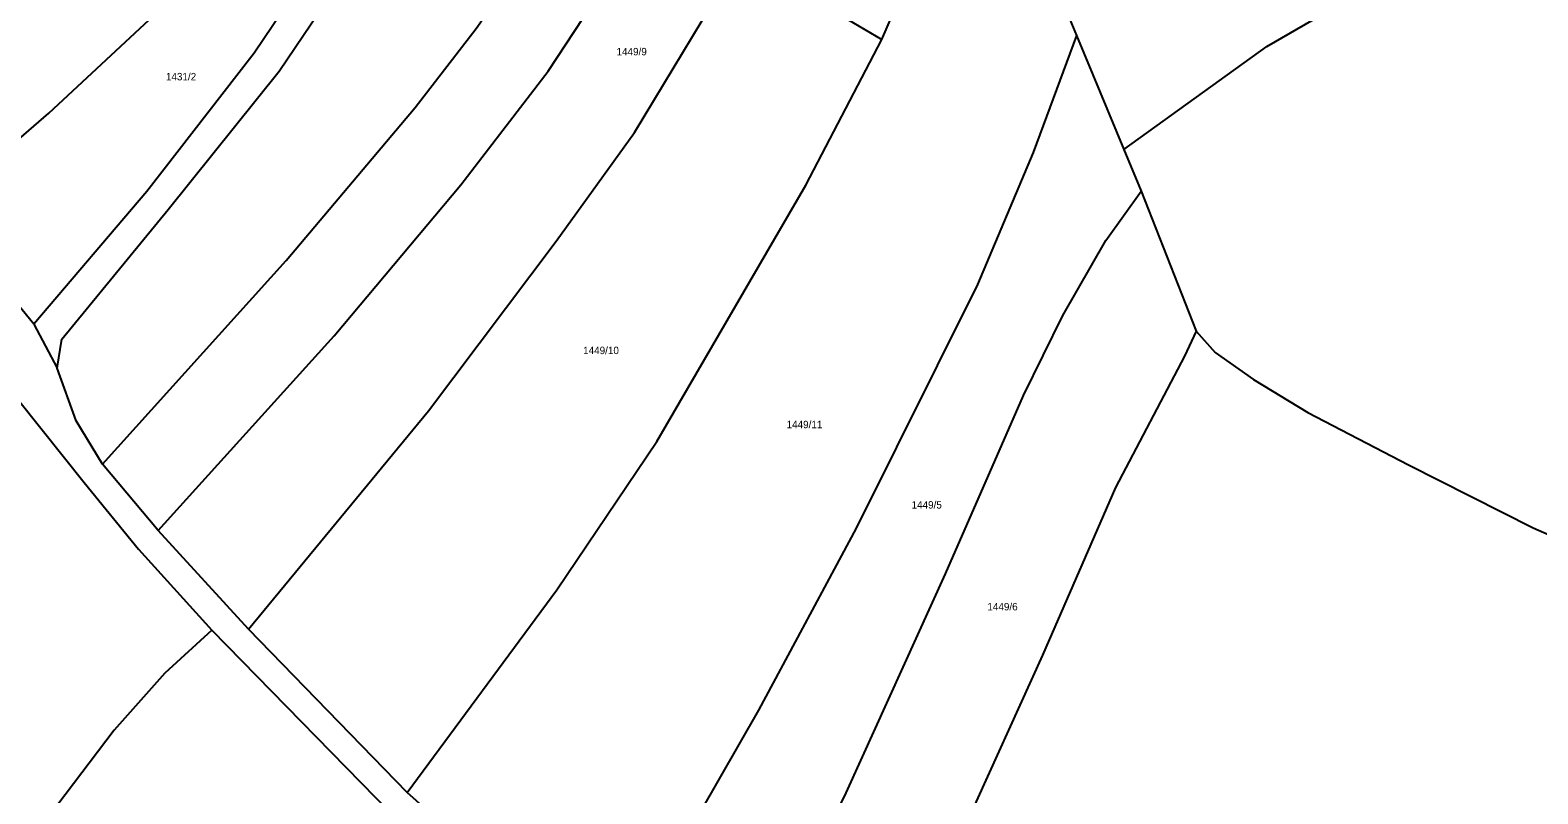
# Model space of a CAD drawing. Extents: x -679220 to -673243, y -1075091 to -1066557.
# Drawn here: x -677370.2 to -677024.2, y -1071084.9 to -1070909.6 of the extents above; entities that cross this region are included whole.
import ezdxf

# ---------------------------------------------------------------- set-up
doc = ezdxf.new("R2010")
doc.units = 0
doc.layers.add('Hranice parcel', color=7, linetype='Continuous')
doc.layers.add('Parcelní čísla', color=7, linetype='Continuous')

msp = doc.modelspace()

# ---------------------------------------------------------------- linework, layer by layer
at = {"layer": 'Hranice parcel'}
for p, q in [((-677207.11, -1070892.64), (-677174.77, -1070911.8)), ((-677133.49, -1070902.55), (-677130.07, -1070910.86)), ((-677130.07, -1070910.86), (-677119.16, -1070937.01)), ((-677119.16, -1070937.01), (-677115.2, -1070946.55)), ((-677115.2, -1070946.55), (-677102.58, -1070978.74)), ((-677369.35, -1070977.11), (-677364.04, -1070987.23)), ((-677340.87, -1071024.47), (-677353.59, -1071009.21)), ((-677320.1, -1071047.08), (-677340.87, -1071024.47)), ((-677328.54, -1071047.3), (-677284, -1071092.73)), ((-677283.72, -1071084.56), (-677320.1, -1071047.08))]:
    msp.add_line(p, q, dxfattribs=at)
for points in [[(-677364.04, -1070987.23), (-677362.94, -1070980.54), (-677338.56, -1070950.82), (-677313.04, -1070919.03), (-677289.25, -1070883.76), (-677247.04, -1070813.86), (-677224.46, -1070776.16)], [(-677353.59, -1071009.21), (-677311.42, -1070962.52), (-677281.85, -1070927.39), (-677267.88, -1070909.25), (-677253.05, -1070888.24), (-677185.28, -1070778.87)], [(-677340.87, -1071024.47), (-677300.46, -1070979.79), (-677271.33, -1070945.13), (-677251.29, -1070919.02), (-677223.02, -1070875.98), (-677171.84, -1070788.87)], [(-677388.94, -1070948.54), (-677365.95, -1070928.7), (-677341.75, -1070906.21), (-677304.14, -1070867.74), (-677252.98, -1070810.18)], [(-677252.98, -1070810.18), (-677295.44, -1070880.3), (-677318.81, -1070914.88), (-677343.42, -1070946.65), (-677369.35, -1070977.11)], [(-677174.77, -1070911.8), (-677164.38, -1070887.87), (-677151.99, -1070853.28)], [(-677320.1, -1071047.08), (-677278.77, -1070997), (-677249.46, -1070958.04), (-677231.5, -1070933.09), (-677207.11, -1070892.64)], [(-677119.16, -1070937.01), (-677086.34, -1070913.35), (-677046.51, -1070890.3)], [(-677283.72, -1071084.56), (-677249.3, -1071038.08), (-677226.37, -1071003.99), (-677192.18, -1070945.22), (-677174.77, -1070911.8)], [(-677130.07, -1070910.86), (-677140.02, -1070937.71), (-677152.76, -1070968.02), (-677180.6, -1071023.92), (-677203.02, -1071065.68), (-677234.92, -1071121.35)], [(-677369.35, -1070977.11), (-677376.99, -1070967.72), (-677388.94, -1070948.54)], [(-677208.45, -1071136.44), (-677182.93, -1071084.62), (-677160.14, -1071034.4), (-677142.25, -1070993.5), (-677133.16, -1070975.13), (-677123.31, -1070957.93), (-677115.2, -1070946.55)], [(-677102.58, -1070978.74), (-677105.3, -1070984.44), (-677121.08, -1071014.59), (-677137.84, -1071053.05), (-677155.65, -1071092.32), (-677183.76, -1071150.58)], [(-677102.58, -1070978.74), (-677098.26, -1070983.6), (-677089.42, -1070989.76), (-677076.95, -1070997.36), (-677053.83, -1071009.39), (-677025.26, -1071023.81), (-677013.52, -1071028.94), (-677006.94, -1071032.55), (-677002.12, -1071033.66), (-676996.25, -1071033.8), (-676992.35, -1071034.3), (-676988.25, -1071035.62), (-676976.22, -1071040.15), (-676939.02, -1071052), (-676921.36, -1071056.76), (-676908.59, -1071059.36), (-676900.14, -1071062.66)], [(-677353.59, -1071009.21), (-677359.66, -1070999.27), (-677364.04, -1070987.23)], [(-677372.87, -1070994.53), (-677357.85, -1071013.45), (-677345.32, -1071028.72), (-677328.54, -1071047.3)], [(-677328.54, -1071047.3), (-677339.34, -1071057.15), (-677350.9, -1071070.25), (-677364.06, -1071087.58), (-677376.15, -1071105.6), (-677388.93, -1071125.94), (-677398.41, -1071141.94), (-677410.99, -1071163.73), (-677424.84, -1071189.55), (-677436.11, -1071210.76)], [(-677234.92, -1071121.35), (-677248.43, -1071114.65), (-677258.56, -1071106.96), (-677283.72, -1071084.56)]]:
    msp.add_lwpolyline(points, dxfattribs=at)

# ---------------------------------------------------------------- texts
at = {"layer": 'Parcelní čísla'}
for s, p in [('1449/9', (-677235.63, -1070915.41)), ('1431/2', (-677339.06, -1070921.15)), ('1449/10', (-677243.3, -1070983.97)), ('1449/11', (-677196.6, -1071000.97)), ('1449/5', (-677167.91, -1071019.41)), ('1449/6', (-677150.51, -1071042.77))]:
    msp.add_text(s, height=1.7, dxfattribs=at).set_placement(p)

doc.saveas('drawing.dxf')
